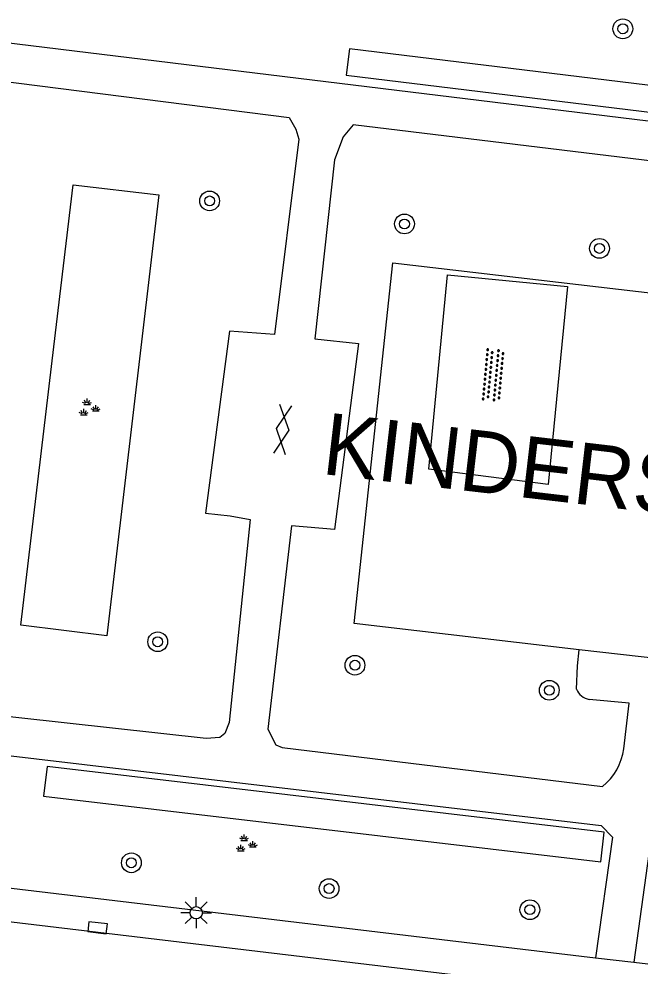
# Model space of a CAD drawing. Extents: x 132998 to 136004, y 396998 to 398512.
# Drawn here: x 134113.71 to 134138.86, y 397205.53 to 397243.91 of the extents above; entities that cross this region are included whole.
import ezdxf

# ---------------------------------------------------------------- set-up
doc = ezdxf.new("R2010")
doc.units = 0
for name, color, linetype in [('gg-afsc-hekwerk', 7, 'Continuous'), ('gg-knt-verharding', 7, 'Continuous'), ('gt-anno-overige text', 7, 'Continuous'), ('gt-grn-groengrens', 7, 'Continuous'), ('gt-symb-boom', 7, 'Continuous'), ('gt-symb-gesloten verharding', 7, 'Continuous'), ('gt-symb-groenvak', 7, 'Continuous'), ('gt-symb-kolk', 7, 'Continuous'), ('gt-symb-lichtmast', 7, 'Continuous'), ('gt-symb-overige verharding', 7, 'Continuous')]:
    doc.layers.add(name, color=color, linetype=linetype)

# ---------------------------------------------------------------- blocks, each defined once
blk = doc.blocks.new('gt0-BOOM')
at = {"layer": 'gt-symb-boom'}
for radius in [0.4, 0.2]:
    blk.add_circle((0, 0), radius, dxfattribs=at)
blk = doc.blocks.new('gt0-OVH')
at = {"layer": 'gt-symb-overige verharding'}
for points in [[(-0.972, 0.298), (-0.967, 0.308), (-0.965, 0.319), (-0.966, 0.33), (-0.971, 0.34), (-0.978, 0.348), (-0.988, 0.353), (-0.999, 0.355), (-1.01, 0.354), (-1.02, 0.349), (-1.028, 0.342), (-1.033, 0.332), (-1.035, 0.321), (-1.034, 0.31), (-1.029, 0.3), (-1.022, 0.292), (-1.012, 0.287), (-1.001, 0.285), (-0.99, 0.286), (-0.98, 0.291)], [(-0.872, 0.106), (-0.867, 0.116), (-0.865, 0.126), (-0.866, 0.137), (-0.871, 0.147), (-0.878, 0.156), (-0.888, 0.161), (-0.899, 0.163), (-0.91, 0.162), (-0.92, 0.157), (-0.928, 0.15), (-0.933, 0.14), (-0.935, 0.129), (-0.934, 0.118), (-0.929, 0.108), (-0.922, 0.1), (-0.912, 0.095), (-0.901, 0.092), (-0.89, 0.094), (-0.88, 0.098)], [(-0.772, 0.298), (-0.767, 0.308), (-0.765, 0.319), (-0.766, 0.33), (-0.771, 0.34), (-0.778, 0.348), (-0.788, 0.353), (-0.799, 0.355), (-0.81, 0.354), (-0.82, 0.349), (-0.828, 0.342), (-0.833, 0.332), (-0.835, 0.321), (-0.834, 0.31), (-0.829, 0.3), (-0.822, 0.292), (-0.812, 0.287), (-0.801, 0.285), (-0.79, 0.286), (-0.78, 0.291)], [(-0.672, 0.106), (-0.667, 0.116), (-0.665, 0.126), (-0.666, 0.137), (-0.671, 0.147), (-0.678, 0.156), (-0.688, 0.161), (-0.699, 0.163), (-0.71, 0.162), (-0.72, 0.157), (-0.728, 0.15), (-0.733, 0.14), (-0.735, 0.129), (-0.734, 0.118), (-0.729, 0.108), (-0.722, 0.1), (-0.712, 0.095), (-0.701, 0.092), (-0.69, 0.094), (-0.68, 0.098)], [(-0.572, 0.298), (-0.567, 0.308), (-0.565, 0.319), (-0.566, 0.33), (-0.571, 0.34), (-0.578, 0.348), (-0.588, 0.353), (-0.599, 0.355), (-0.61, 0.354), (-0.62, 0.349), (-0.628, 0.342), (-0.633, 0.332), (-0.635, 0.321), (-0.634, 0.31), (-0.629, 0.3), (-0.622, 0.292), (-0.612, 0.287), (-0.601, 0.285), (-0.59, 0.286), (-0.58, 0.291)], [(-0.472, 0.106), (-0.467, 0.116), (-0.465, 0.126), (-0.466, 0.137), (-0.471, 0.147), (-0.478, 0.156), (-0.488, 0.161), (-0.499, 0.163), (-0.51, 0.162), (-0.52, 0.157), (-0.528, 0.15), (-0.533, 0.14), (-0.535, 0.129), (-0.534, 0.118), (-0.529, 0.108), (-0.522, 0.1), (-0.512, 0.095), (-0.501, 0.092), (-0.49, 0.094), (-0.48, 0.098)], [(-0.372, 0.298), (-0.367, 0.308), (-0.365, 0.319), (-0.366, 0.33), (-0.371, 0.34), (-0.378, 0.348), (-0.388, 0.353), (-0.399, 0.355), (-0.41, 0.354), (-0.42, 0.349), (-0.428, 0.342), (-0.433, 0.332), (-0.435, 0.321), (-0.434, 0.31), (-0.429, 0.3), (-0.422, 0.292), (-0.412, 0.287), (-0.401, 0.285), (-0.39, 0.286), (-0.38, 0.291)], [(-0.272, 0.106), (-0.267, 0.116), (-0.265, 0.126), (-0.266, 0.137), (-0.271, 0.147), (-0.278, 0.156), (-0.288, 0.161), (-0.299, 0.163), (-0.31, 0.162), (-0.32, 0.157), (-0.328, 0.15), (-0.333, 0.14), (-0.335, 0.129), (-0.334, 0.118), (-0.329, 0.108), (-0.322, 0.1), (-0.312, 0.095), (-0.301, 0.092), (-0.29, 0.094), (-0.28, 0.098)], [(-0.172, 0.298), (-0.167, 0.308), (-0.165, 0.319), (-0.166, 0.33), (-0.171, 0.34), (-0.178, 0.348), (-0.188, 0.353), (-0.199, 0.355), (-0.21, 0.354), (-0.22, 0.349), (-0.228, 0.342), (-0.233, 0.332), (-0.235, 0.321), (-0.234, 0.31), (-0.229, 0.3), (-0.222, 0.292), (-0.212, 0.287), (-0.201, 0.285), (-0.19, 0.286), (-0.18, 0.291)], [(-0.072, 0.106), (-0.067, 0.116), (-0.065, 0.126), (-0.066, 0.137), (-0.071, 0.147), (-0.078, 0.156), (-0.088, 0.161), (-0.099, 0.163), (-0.11, 0.162), (-0.12, 0.157), (-0.128, 0.15), (-0.133, 0.14), (-0.135, 0.129), (-0.134, 0.118), (-0.129, 0.108), (-0.122, 0.1), (-0.112, 0.095), (-0.101, 0.092), (-0.09, 0.094), (-0.08, 0.098)], [(0.028, 0.298), (0.033, 0.308), (0.035, 0.319), (0.034, 0.33), (0.029, 0.34), (0.022, 0.348), (0.012, 0.353), (0.001, 0.355), (-0.01, 0.354), (-0.02, 0.349), (-0.028, 0.342), (-0.033, 0.332), (-0.035, 0.321), (-0.034, 0.31), (-0.029, 0.3), (-0.022, 0.292), (-0.012, 0.287), (-0.001, 0.285), (0.01, 0.286), (0.02, 0.291)], [(0.128, 0.106), (0.133, 0.116), (0.135, 0.126), (0.134, 0.137), (0.129, 0.147), (0.122, 0.156), (0.112, 0.161), (0.101, 0.163), (0.09, 0.162), (0.08, 0.157), (0.072, 0.15), (0.067, 0.14), (0.065, 0.129), (0.066, 0.118), (0.071, 0.108), (0.078, 0.1), (0.088, 0.095), (0.099, 0.092), (0.11, 0.094), (0.12, 0.098)], [(0.228, 0.298), (0.233, 0.308), (0.235, 0.319), (0.234, 0.33), (0.229, 0.34), (0.222, 0.348), (0.212, 0.353), (0.201, 0.355), (0.19, 0.354), (0.18, 0.349), (0.172, 0.342), (0.167, 0.332), (0.165, 0.321), (0.166, 0.31), (0.171, 0.3), (0.178, 0.292), (0.188, 0.287), (0.199, 0.285), (0.21, 0.286), (0.22, 0.291)], [(0.328, 0.106), (0.333, 0.116), (0.335, 0.126), (0.334, 0.137), (0.329, 0.147), (0.322, 0.156), (0.312, 0.161), (0.301, 0.163), (0.29, 0.162), (0.28, 0.157), (0.272, 0.15), (0.267, 0.14), (0.265, 0.129), (0.266, 0.118), (0.271, 0.108), (0.278, 0.1), (0.288, 0.095), (0.299, 0.092), (0.31, 0.094), (0.32, 0.098)], [(0.428, 0.298), (0.433, 0.308), (0.435, 0.319), (0.434, 0.33), (0.429, 0.34), (0.422, 0.348), (0.412, 0.353), (0.401, 0.355), (0.39, 0.354), (0.38, 0.349), (0.372, 0.342), (0.367, 0.332), (0.365, 0.321), (0.366, 0.31), (0.371, 0.3), (0.378, 0.292), (0.388, 0.287), (0.399, 0.285), (0.41, 0.286), (0.42, 0.291)], [(0.528, 0.106), (0.533, 0.116), (0.535, 0.126), (0.534, 0.137), (0.529, 0.147), (0.522, 0.156), (0.512, 0.161), (0.501, 0.163), (0.49, 0.162), (0.48, 0.157), (0.472, 0.15), (0.467, 0.14), (0.465, 0.129), (0.466, 0.118), (0.471, 0.108), (0.478, 0.1), (0.488, 0.095), (0.499, 0.092), (0.51, 0.094), (0.52, 0.098)], [(0.628, 0.298), (0.633, 0.308), (0.635, 0.319), (0.634, 0.33), (0.629, 0.34), (0.622, 0.348), (0.612, 0.353), (0.601, 0.355), (0.59, 0.354), (0.58, 0.349), (0.572, 0.342), (0.567, 0.332), (0.565, 0.321), (0.566, 0.31), (0.571, 0.3), (0.578, 0.292), (0.588, 0.287), (0.599, 0.285), (0.61, 0.286), (0.62, 0.291)], [(0.728, 0.106), (0.733, 0.116), (0.735, 0.126), (0.734, 0.137), (0.729, 0.147), (0.722, 0.156), (0.712, 0.161), (0.701, 0.163), (0.69, 0.162), (0.68, 0.157), (0.672, 0.15), (0.667, 0.14), (0.665, 0.129), (0.666, 0.118), (0.671, 0.108), (0.678, 0.1), (0.688, 0.095), (0.699, 0.092), (0.71, 0.094), (0.72, 0.098)], [(0.828, 0.298), (0.833, 0.308), (0.835, 0.319), (0.834, 0.33), (0.829, 0.34), (0.822, 0.348), (0.812, 0.353), (0.801, 0.355), (0.79, 0.354), (0.78, 0.349), (0.772, 0.342), (0.767, 0.332), (0.765, 0.321), (0.766, 0.31), (0.771, 0.3), (0.778, 0.292), (0.788, 0.287), (0.799, 0.285), (0.81, 0.286), (0.82, 0.291)], [(0.928, 0.106), (0.933, 0.116), (0.935, 0.126), (0.934, 0.137), (0.929, 0.147), (0.922, 0.156), (0.912, 0.161), (0.901, 0.163), (0.89, 0.162), (0.88, 0.157), (0.872, 0.15), (0.867, 0.14), (0.865, 0.129), (0.866, 0.118), (0.871, 0.108), (0.878, 0.1), (0.888, 0.095), (0.899, 0.092), (0.91, 0.094), (0.92, 0.098)], [(1.028, 0.298), (1.033, 0.308), (1.035, 0.319), (1.034, 0.33), (1.029, 0.34), (1.022, 0.348), (1.012, 0.353), (1.001, 0.355), (0.99, 0.354), (0.98, 0.349), (0.972, 0.342), (0.967, 0.332), (0.965, 0.321), (0.966, 0.31), (0.971, 0.3), (0.978, 0.292), (0.988, 0.287), (0.999, 0.285), (1.01, 0.286), (1.02, 0.291)], [(-0.972, -0.142), (-0.967, -0.132), (-0.965, -0.121), (-0.966, -0.11), (-0.971, -0.1), (-0.978, -0.092), (-0.988, -0.087), (-0.999, -0.085), (-1.01, -0.086), (-1.02, -0.091), (-1.028, -0.098), (-1.033, -0.108), (-1.035, -0.119), (-1.034, -0.13), (-1.029, -0.14), (-1.022, -0.148), (-1.012, -0.153), (-1.001, -0.155), (-0.99, -0.154), (-0.98, -0.149)], [(-0.872, -0.334), (-0.867, -0.324), (-0.865, -0.314), (-0.866, -0.303), (-0.871, -0.293), (-0.878, -0.284), (-0.888, -0.279), (-0.899, -0.277), (-0.91, -0.278), (-0.92, -0.283), (-0.928, -0.29), (-0.933, -0.3), (-0.935, -0.311), (-0.934, -0.322), (-0.929, -0.332), (-0.922, -0.34), (-0.912, -0.345), (-0.901, -0.348), (-0.89, -0.346), (-0.88, -0.342)], [(-0.772, -0.142), (-0.767, -0.132), (-0.765, -0.121), (-0.766, -0.11), (-0.771, -0.1), (-0.778, -0.092), (-0.788, -0.087), (-0.799, -0.085), (-0.81, -0.086), (-0.82, -0.091), (-0.828, -0.098), (-0.833, -0.108), (-0.835, -0.119), (-0.834, -0.13), (-0.829, -0.14), (-0.822, -0.148), (-0.812, -0.153), (-0.801, -0.155), (-0.79, -0.154), (-0.78, -0.149)], [(-0.672, -0.334), (-0.667, -0.324), (-0.665, -0.314), (-0.666, -0.303), (-0.671, -0.293), (-0.678, -0.284), (-0.688, -0.279), (-0.699, -0.277), (-0.71, -0.278), (-0.72, -0.283), (-0.728, -0.29), (-0.733, -0.3), (-0.735, -0.311), (-0.734, -0.322), (-0.729, -0.332), (-0.722, -0.34), (-0.712, -0.345), (-0.701, -0.348), (-0.69, -0.346), (-0.68, -0.342)], [(-0.572, -0.142), (-0.567, -0.132), (-0.565, -0.121), (-0.566, -0.11), (-0.571, -0.1), (-0.578, -0.092), (-0.588, -0.087), (-0.599, -0.085), (-0.61, -0.086), (-0.62, -0.091), (-0.628, -0.098), (-0.633, -0.108), (-0.635, -0.119), (-0.634, -0.13), (-0.629, -0.14), (-0.622, -0.148), (-0.612, -0.153), (-0.601, -0.155), (-0.59, -0.154), (-0.58, -0.149)], [(-0.472, -0.334), (-0.467, -0.324), (-0.465, -0.314), (-0.466, -0.303), (-0.471, -0.293), (-0.478, -0.284), (-0.488, -0.279), (-0.499, -0.277), (-0.51, -0.278), (-0.52, -0.283), (-0.528, -0.29), (-0.533, -0.3), (-0.535, -0.311), (-0.534, -0.322), (-0.529, -0.332), (-0.522, -0.34), (-0.512, -0.345), (-0.501, -0.348), (-0.49, -0.346), (-0.48, -0.342)], [(-0.372, -0.142), (-0.367, -0.132), (-0.365, -0.121), (-0.366, -0.11), (-0.371, -0.1), (-0.378, -0.092), (-0.388, -0.087), (-0.399, -0.085), (-0.41, -0.086), (-0.42, -0.091), (-0.428, -0.098), (-0.433, -0.108), (-0.435, -0.119), (-0.434, -0.13), (-0.429, -0.14), (-0.422, -0.148), (-0.412, -0.153), (-0.401, -0.155), (-0.39, -0.154), (-0.38, -0.149)], [(-0.272, -0.334), (-0.267, -0.324), (-0.265, -0.314), (-0.266, -0.303), (-0.271, -0.293), (-0.278, -0.284), (-0.288, -0.279), (-0.299, -0.277), (-0.31, -0.278), (-0.32, -0.283), (-0.328, -0.29), (-0.333, -0.3), (-0.335, -0.311), (-0.334, -0.322), (-0.329, -0.332), (-0.322, -0.34), (-0.312, -0.345), (-0.301, -0.348), (-0.29, -0.346), (-0.28, -0.342)], [(-0.172, -0.142), (-0.167, -0.132), (-0.165, -0.121), (-0.166, -0.11), (-0.171, -0.1), (-0.178, -0.092), (-0.188, -0.087), (-0.199, -0.085), (-0.21, -0.086), (-0.22, -0.091), (-0.228, -0.098), (-0.233, -0.108), (-0.235, -0.119), (-0.234, -0.13), (-0.229, -0.14), (-0.222, -0.148), (-0.212, -0.153), (-0.201, -0.155), (-0.19, -0.154), (-0.18, -0.149)], [(-0.072, -0.334), (-0.067, -0.324), (-0.065, -0.314), (-0.066, -0.303), (-0.071, -0.293), (-0.078, -0.284), (-0.088, -0.279), (-0.099, -0.277), (-0.11, -0.278), (-0.12, -0.283), (-0.128, -0.29), (-0.133, -0.3), (-0.135, -0.311), (-0.134, -0.322), (-0.129, -0.332), (-0.122, -0.34), (-0.112, -0.345), (-0.101, -0.348), (-0.09, -0.346), (-0.08, -0.342)], [(0.028, -0.142), (0.033, -0.132), (0.035, -0.121), (0.034, -0.11), (0.029, -0.1), (0.022, -0.092), (0.012, -0.087), (0.001, -0.085), (-0.01, -0.086), (-0.02, -0.091), (-0.028, -0.098), (-0.033, -0.108), (-0.035, -0.119), (-0.034, -0.13), (-0.029, -0.14), (-0.022, -0.148), (-0.012, -0.153), (-0.001, -0.155), (0.01, -0.154), (0.02, -0.149)], [(0.128, -0.334), (0.133, -0.324), (0.135, -0.314), (0.134, -0.303), (0.129, -0.293), (0.122, -0.284), (0.112, -0.279), (0.101, -0.277), (0.09, -0.278), (0.08, -0.283), (0.072, -0.29), (0.067, -0.3), (0.065, -0.311), (0.066, -0.322), (0.071, -0.332), (0.078, -0.34), (0.088, -0.345), (0.099, -0.348), (0.11, -0.346), (0.12, -0.342)], [(0.228, -0.142), (0.233, -0.132), (0.235, -0.121), (0.234, -0.11), (0.229, -0.1), (0.222, -0.092), (0.212, -0.087), (0.201, -0.085), (0.19, -0.086), (0.18, -0.091), (0.172, -0.098), (0.167, -0.108), (0.165, -0.119), (0.166, -0.13), (0.171, -0.14), (0.178, -0.148), (0.188, -0.153), (0.199, -0.155), (0.21, -0.154), (0.22, -0.149)], [(0.328, -0.334), (0.333, -0.324), (0.335, -0.314), (0.334, -0.303), (0.329, -0.293), (0.322, -0.284), (0.312, -0.279), (0.301, -0.277), (0.29, -0.278), (0.28, -0.283), (0.272, -0.29), (0.267, -0.3), (0.265, -0.311), (0.266, -0.322), (0.271, -0.332), (0.278, -0.34), (0.288, -0.345), (0.299, -0.348), (0.31, -0.346), (0.32, -0.342)], [(0.428, -0.142), (0.433, -0.132), (0.435, -0.121), (0.434, -0.11), (0.429, -0.1), (0.422, -0.092), (0.412, -0.087), (0.401, -0.085), (0.39, -0.086), (0.38, -0.091), (0.372, -0.098), (0.367, -0.108), (0.365, -0.119), (0.366, -0.13), (0.371, -0.14), (0.378, -0.148), (0.388, -0.153), (0.399, -0.155), (0.41, -0.154), (0.42, -0.149)], [(0.528, -0.334), (0.533, -0.324), (0.535, -0.314), (0.534, -0.303), (0.529, -0.293), (0.522, -0.284), (0.512, -0.279), (0.501, -0.277), (0.49, -0.278), (0.48, -0.283), (0.472, -0.29), (0.467, -0.3), (0.465, -0.311), (0.466, -0.322), (0.471, -0.332), (0.478, -0.34), (0.488, -0.345), (0.499, -0.348), (0.51, -0.346), (0.52, -0.342)], [(0.628, -0.142), (0.633, -0.132), (0.635, -0.121), (0.634, -0.11), (0.629, -0.1), (0.622, -0.092), (0.612, -0.087), (0.601, -0.085), (0.59, -0.086), (0.58, -0.091), (0.572, -0.098), (0.567, -0.108), (0.565, -0.119), (0.566, -0.13), (0.571, -0.14), (0.578, -0.148), (0.588, -0.153), (0.599, -0.155), (0.61, -0.154), (0.62, -0.149)], [(0.728, -0.334), (0.733, -0.324), (0.735, -0.314), (0.734, -0.303), (0.729, -0.293), (0.722, -0.284), (0.712, -0.279), (0.701, -0.277), (0.69, -0.278), (0.68, -0.283), (0.672, -0.29), (0.667, -0.3), (0.665, -0.311), (0.666, -0.322), (0.671, -0.332), (0.678, -0.34), (0.688, -0.345), (0.699, -0.348), (0.71, -0.346), (0.72, -0.342)], [(0.828, -0.142), (0.833, -0.132), (0.835, -0.121), (0.834, -0.11), (0.829, -0.1), (0.822, -0.092), (0.812, -0.087), (0.801, -0.085), (0.79, -0.086), (0.78, -0.091), (0.772, -0.098), (0.767, -0.108), (0.765, -0.119), (0.766, -0.13), (0.771, -0.14), (0.778, -0.148), (0.788, -0.153), (0.799, -0.155), (0.81, -0.154), (0.82, -0.149)], [(0.928, -0.334), (0.933, -0.324), (0.935, -0.314), (0.934, -0.303), (0.929, -0.293), (0.922, -0.284), (0.912, -0.279), (0.901, -0.277), (0.89, -0.278), (0.88, -0.283), (0.872, -0.29), (0.867, -0.3), (0.865, -0.311), (0.866, -0.322), (0.871, -0.332), (0.878, -0.34), (0.888, -0.345), (0.899, -0.348), (0.91, -0.346), (0.92, -0.342)], [(1.028, -0.142), (1.033, -0.132), (1.035, -0.121), (1.034, -0.11), (1.029, -0.1), (1.022, -0.092), (1.012, -0.087), (1.001, -0.085), (0.99, -0.086), (0.98, -0.091), (0.972, -0.098), (0.967, -0.108), (0.965, -0.119), (0.966, -0.13), (0.971, -0.14), (0.978, -0.148), (0.988, -0.153), (0.999, -0.155), (1.01, -0.154), (1.02, -0.149)]]:
    blk.add_lwpolyline(points, close=True, dxfattribs=at)
blk = doc.blocks.new('gt0-GRVAK')
at = {"layer": 'gt-symb-groenvak'}
for p, q in [((-0.047, 0.214), (-0.047, 0.393)), ((-0.11, 0.189), (-0.228, 0.24)), ((-0.182, 0.153), (0.088, 0.153)), ((-0.091, 0.211), (-0.156, 0.322)), ((-0.004, 0.211), (0.061, 0.322)), ((0.015, 0.189), (0.133, 0.24)), ((0.262, -0.052), (0.197, 0.059)), ((0.305, -0.049), (0.305, 0.13)), ((0.349, -0.052), (0.414, 0.059)), ((-0.245, -0.228), (-0.363, -0.177)), ((-0.318, -0.264), (-0.047, -0.264)), ((-0.226, -0.206), (-0.291, -0.095)), ((-0.183, -0.203), (-0.183, -0.024)), ((-0.139, -0.206), (-0.074, -0.095)), ((-0.12, -0.228), (-0.002, -0.177)), ((0.243, -0.074), (0.125, -0.023)), ((0.17, -0.11), (0.441, -0.11)), ((0.368, -0.074), (0.486, -0.023))]:
    blk.add_line(p, q, dxfattribs=at)
blk = doc.blocks.new('gt0-GESVH1')
at = {"layer": 'gt-symb-gesloten verharding'}
for p, q in [((-0.992, -0.261), (0.008, 0.239)), ((0.008, -0.261), (-0.992, 0.239)), ((0.008, 0.239), (1.008, -0.261)), ((1.008, 0.239), (0.008, -0.261))]:
    blk.add_line(p, q, dxfattribs=at)
blk = doc.blocks.new('gt0-KOLK')
at = {"layer": 'gt-symb-kolk'}
blk.add_lwpolyline([(0, 0), (0.375, 0), (0.375, 0.4), (-0.375, 0.4), (-0.375, 0), (0, 0)], dxfattribs=at)
blk = doc.blocks.new('gt0-LMAST')
at = {"layer": 'gt-symb-lichtmast'}
for p, q in [((-0.182, 0.173), (-0.447, 0.438)), ((-0.005, 0.246), (-0.005, 0.621)), ((0.172, 0.173), (0.437, 0.438)), ((-0.255, -0.004), (-0.63, -0.004)), ((-0.182, -0.181), (-0.447, -0.446)), ((-0.005, -0.254), (-0.005, -0.629)), ((0.437, -0.446), (0.172, -0.181)), ((0.245, -0.004), (0.62, -0.004))]:
    blk.add_line(p, q, dxfattribs=at)
blk.add_circle((-0.005, -0.004), 0.25, dxfattribs=at)

msp = doc.modelspace()

# ---------------------------------------------------------------- linework, layer by layer
at = {"layer": 'gg-afsc-hekwerk'}
for p, q in [((134136.401, 397218.353), (134127.286, 397219.417)), ((134141.46, 397217.762), (134136.401, 397218.353))]:
    msp.add_line(p, q, dxfattribs=at)
msp.add_lwpolyline([(134127.286, 397219.417), (134128.855, 397234.027), (134153.022, 397231.2), (134151.485, 397216.591), (134141.46, 397217.762)], dxfattribs=at)
at = {"layer": 'gg-knt-verharding'}
for p, q in [((134172.435, 397235.712), (134113.086, 397242.953)), ((134106.972, 397209.452), (134137.056, 397205.872)), ((134195.548, 397197.521), (134100.333, 397208.877)), ((134137.056, 397205.872), (134138.614, 397205.686)), ((134138.614, 397205.686), (134169.313, 397202.034))]:
    msp.add_line(p, q, dxfattribs=at)
for points in [[(134112.837, 397241.412), (134124.657, 397239.921), (134124.923, 397239.445), (134125.037, 397239.044), (134124.058, 397231.118), (134122.233, 397231.26), (134121.261, 397223.889), (134122.265, 397223.774), (134123.07, 397223.621), (134122.223, 397215.4), (134122.051, 397214.953), (134121.844, 397214.796), (134121.297, 397214.756), (134109.904, 397216.008)], [(134172.268, 397234.153), (134127.245, 397239.616), (134126.841, 397239.13), (134126.494, 397238.206), (134125.694, 397230.954), (134127.457, 397230.76), (134126.494, 397223.22), (134124.752, 397223.377), (134123.788, 397215.135), (134124.116, 397214.504), (134124.368, 397214.384), (134137.336, 397212.809)], [(134131.059, 397233.537), (134135.922, 397233.064), (134135.141, 397225.041), (134130.312, 397225.666), (134131.059, 397233.537)], [(134136.28, 397216.753), (134136.324, 397217.693), (134136.401, 397218.353)], [(134138.198, 397214.342), (134138.424, 397216.181), (134136.8, 397216.341)], [(134106.972, 397209.452), (134107.49, 397213.371), (134108.125, 397214.082), (134108.804, 397214.595), (134137.291, 397211.224), (134137.745, 397210.756), (134137.056, 397205.872)], [(134169.097, 397207.39), (134139.973, 397210.897), (134139.398, 397210.446), (134139.218, 397210.083), (134138.614, 397205.686)]]:
    msp.add_lwpolyline(points, dxfattribs=at)
for centre, radius, start, end in [((134136.932, 397217.042), 0.713, 203.8935, 259.3264), ((134135.886, 397214.633), 2.33, 308.4827, 352.8196)]:
    msp.add_arc(centre, radius, start, end, dxfattribs=at)
at = {"layer": 'gt-grn-groengrens'}
for points in [[(134126.962, 397241.626), (134172.469, 397236.074), (134172.6, 397237.151), (134127.093, 397242.703), (134126.962, 397241.626)], [(134115.126, 397230.629), (134115.902, 397237.194), (134119.378, 397236.778), (134117.265, 397218.92), (134113.791, 397219.345), (134115.126, 397230.629)], [(134137.41, 397210.953), (134114.849, 397213.623), (134114.707, 397212.423), (134137.268, 397209.753), (134137.41, 397210.953)]]:
    msp.add_lwpolyline(points, dxfattribs=at)

# ---------------------------------------------------------------- block references
at = {"layer": 'gt-symb-boom'}
for p in [(134138.163, 397243.509), (134121.432, 397236.537), (134129.321, 397235.603), (134137.217, 397234.611), (134119.329, 397218.673), (134127.315, 397217.724), (134135.185, 397216.707), (134118.262, 397209.718), (134126.269, 397208.674), (134134.398, 397207.817)]:
    msp.add_blockref('gt0-BOOM', p, dxfattribs=at)
at = {"layer": 'gt-symb-gesloten verharding', "rotation": 82.99574075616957}
msp.add_blockref('gt0-GESVH1', (134124.372, 397227.271), dxfattribs=at)
at = {"layer": 'gt-symb-groenvak'}
for p in [(134116.515, 397228.135), (134122.877, 397210.47)]:
    msp.add_blockref('gt0-GRVAK', p, dxfattribs=at)
at = {"layer": 'gt-symb-kolk', "rotation": 173.45090842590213}
msp.add_blockref('gt0-KOLK', (134116.917, 397207.284), dxfattribs=at)
at = {"layer": 'gt-symb-lichtmast'}
msp.add_blockref('gt0-LMAST', (134120.892, 397207.698), dxfattribs=at)
at = {"layer": 'gt-symb-overige verharding', "rotation": 84.77963836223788}
msp.add_blockref('gt0-OVH', (134132.917, 397229.481), dxfattribs=at)

# ---------------------------------------------------------------- texts
at = {"layer": 'gt-anno-overige text'}
msp.add_text('KINDERSPEELPLAATS', height=2.5, rotation=353.337, dxfattribs=at).set_placement((134125.928, 397225.479))

doc.saveas('drawing.dxf')
